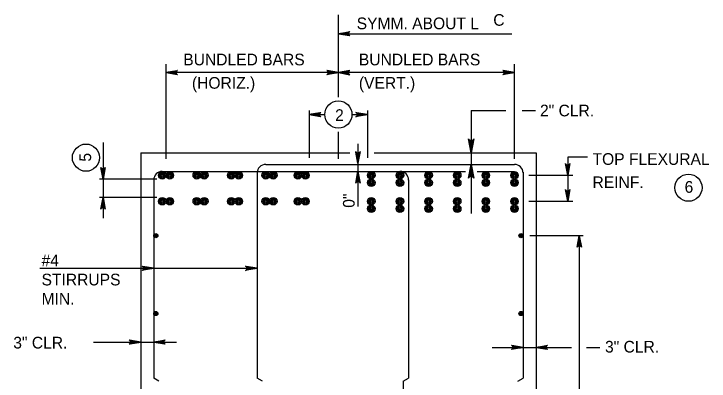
# Model space of a CAD drawing. Extents: x 646165 to 651486, y 296916 to 299292.
# Drawn here: x 649282.4 to 649461.1, y 298345.1 to 298439.4 of the extents above; entities that cross this region are included whole.
import ezdxf

# ---------------------------------------------------------------- set-up
doc = ezdxf.new("R2010")
doc.units = 0
for name, color, linetype in [('50', 7, 'Continuous'), ('51', 7, 'Continuous'), ('52', 7, 'Continuous'), ('53', 7, 'Continuous'), ('54', 7, 'Continuous')]:
    doc.layers.add(name, color=color, linetype=linetype)

msp = doc.modelspace()

# ---------------------------------------------------------------- linework, layer by layer
at = {"layer": '50'}
for p, q in [((649365.81, 298418.04), (649365.81, 298439.12)), ((649321.51, 298402.23), (649321.51, 298426.49)), ((649411.08, 298402.23), (649411.08, 298426.49)), ((649365.81, 298402.23), (649365.81, 298409.12))]:
    msp.add_line(p, q, dxfattribs=at)
at = {"layer": '51'}
for p, q in [((649315.01, 298403.73), (649315.01, 298241.19)), ((649315.01, 298403.73), (649368.73, 298403.73)), ((649374.99, 298403.73), (649416.61, 298403.73)), ((649416.61, 298403.73), (649416.61, 298241.19))]:
    msp.add_line(p, q, dxfattribs=at)
at = {"layer": '52'}
for p, q in [((649365.81, 298434.32), (649410.42, 298434.32)), ((649411.08, 298424.35), (649321.51, 298424.35)), ((649358.32, 298414.56), (649358.32, 298402.41)), ((649358.32, 298413.56), (649362.31, 298413.56)), ((649369.31, 298413.56), (649373.3, 298413.56)), ((649373.3, 298414.56), (649373.3, 298402.41)), ((649399.94, 298414.6), (649399.94, 298403.73)), ((649399.94, 298414.6), (649408.83, 298414.6)), ((649413.03, 298414.6), (649416.52, 298414.6)), ((649305.31, 298406.36), (649305.31, 298386.92)), ((649370.82, 298406), (649370.82, 298389.93)), ((649399.94, 298403.73), (649399.94, 298400.77)), ((649429.87, 298402.64), (649424.76, 298402.64)), ((649424.76, 298402.64), (649424.76, 298391.31)), ((649399.94, 298400.77), (649399.94, 298388.18)), ((649319.12, 298397.01), (649304.37, 298397.01)), ((649414.79, 298397.97), (649426.09, 298397.97)), ((649319.12, 298392.27), (649304.37, 298392.27)), ((649414.79, 298391.31), (649426.09, 298391.31)), ((649428.77, 298382.46), (649415.01, 298382.46)), ((649427.73, 298382.46), (649427.73, 298325.55)), ((649289.07, 298374.08), (649344.94, 298374.08)), ((649302.88, 298355.12), (649324.22, 298355.12)), ((649405.35, 298353.77), (649425.77, 298353.77)), ((649429.55, 298353.77), (649433.03, 298353.77))]:
    msp.add_line(p, q, dxfattribs=at)
for points in [[(649365.81, 298434.32), (649368.79, 298434.88), (649368.68, 298434.8), (649368.56, 298434.72), (649368.5, 298434.62), (649368.44, 298434.52), (649368.43, 298434.42), (649368.41, 298434.32), (649368.43, 298434.22), (649368.44, 298434.12), (649368.5, 298434.02), (649368.56, 298433.92), (649368.68, 298433.84), (649368.79, 298433.76), (649365.81, 298434.32), (649368.68, 298433.84), (649368.56, 298433.92), (649365.81, 298434.32), (649368.5, 298434.02), (649368.44, 298434.12), (649365.81, 298434.32), (649368.43, 298434.22), (649368.41, 298434.32), (649365.81, 298434.32), (649368.43, 298434.42), (649368.44, 298434.52), (649365.81, 298434.32), (649368.5, 298434.62), (649368.56, 298434.72), (649365.81, 298434.32), (649368.68, 298434.8)], [(649321.51, 298424.35), (649324.49, 298424.91), (649324.38, 298424.83), (649324.26, 298424.75), (649324.2, 298424.65), (649324.14, 298424.55), (649324.13, 298424.45), (649324.11, 298424.35), (649324.13, 298424.25), (649324.14, 298424.15), (649324.2, 298424.05), (649324.26, 298423.95), (649324.38, 298423.87), (649324.49, 298423.79), (649321.51, 298424.35), (649324.38, 298423.87), (649324.26, 298423.95), (649321.51, 298424.35), (649324.2, 298424.05), (649324.14, 298424.15), (649321.51, 298424.35), (649324.13, 298424.25), (649324.11, 298424.35), (649321.51, 298424.35), (649324.13, 298424.45), (649324.14, 298424.55), (649321.51, 298424.35), (649324.2, 298424.65), (649324.26, 298424.75), (649321.51, 298424.35), (649324.38, 298424.83)], [(649365.81, 298424.35), (649362.83, 298423.79), (649362.94, 298423.87), (649363.06, 298423.95), (649363.11, 298424.05), (649363.17, 298424.15), (649363.19, 298424.25), (649363.21, 298424.35), (649363.19, 298424.45), (649363.17, 298424.55), (649363.11, 298424.65), (649363.06, 298424.75), (649362.94, 298424.83), (649362.83, 298424.91), (649365.81, 298424.35), (649362.94, 298424.83), (649363.06, 298424.75), (649365.81, 298424.35), (649363.11, 298424.65), (649363.17, 298424.55), (649365.81, 298424.35), (649363.19, 298424.45), (649363.21, 298424.35), (649365.81, 298424.35), (649363.19, 298424.25), (649363.17, 298424.15), (649365.81, 298424.35), (649363.11, 298424.05), (649363.06, 298423.95), (649365.81, 298424.35), (649362.94, 298423.87)], [(649365.81, 298424.35), (649368.79, 298423.79), (649368.68, 298423.87), (649368.56, 298423.95), (649368.5, 298424.05), (649368.44, 298424.15), (649368.43, 298424.25), (649368.41, 298424.35), (649368.43, 298424.45), (649368.44, 298424.55), (649368.5, 298424.65), (649368.56, 298424.75), (649368.68, 298424.83), (649368.79, 298424.91), (649365.81, 298424.35), (649368.68, 298424.83), (649368.56, 298424.75), (649365.81, 298424.35), (649368.5, 298424.65), (649368.44, 298424.55), (649365.81, 298424.35), (649368.43, 298424.45), (649368.41, 298424.35), (649365.81, 298424.35), (649368.43, 298424.25), (649368.44, 298424.15), (649365.81, 298424.35), (649368.5, 298424.05), (649368.56, 298423.95), (649365.81, 298424.35), (649368.68, 298423.87)], [(649411.08, 298424.35), (649408.09, 298423.79), (649408.21, 298423.87), (649408.32, 298423.95), (649408.38, 298424.05), (649408.44, 298424.15), (649408.46, 298424.25), (649408.48, 298424.35), (649408.46, 298424.45), (649408.44, 298424.55), (649408.38, 298424.65), (649408.32, 298424.75), (649408.21, 298424.83), (649408.09, 298424.91), (649411.08, 298424.35), (649408.21, 298424.83), (649408.32, 298424.75), (649411.08, 298424.35), (649408.38, 298424.65), (649408.44, 298424.55), (649411.08, 298424.35), (649408.46, 298424.45), (649408.48, 298424.35), (649411.08, 298424.35), (649408.46, 298424.25), (649408.44, 298424.15), (649411.08, 298424.35), (649408.38, 298424.05), (649408.32, 298423.95), (649411.08, 298424.35), (649408.21, 298423.87)], [(649358.32, 298413.56), (649361.3, 298414.12), (649361.19, 298414.04), (649361.07, 298413.96), (649361.01, 298413.86), (649360.95, 298413.76), (649360.94, 298413.66), (649360.92, 298413.56), (649360.94, 298413.46), (649360.95, 298413.36), (649361.01, 298413.26), (649361.07, 298413.16), (649361.19, 298413.08), (649361.3, 298413), (649358.32, 298413.56), (649361.19, 298413.08), (649361.07, 298413.16), (649358.32, 298413.56), (649361.01, 298413.26), (649360.95, 298413.36), (649358.32, 298413.56), (649360.94, 298413.46), (649360.92, 298413.56), (649358.32, 298413.56), (649360.94, 298413.66), (649360.95, 298413.76), (649358.32, 298413.56), (649361.01, 298413.86), (649361.07, 298413.96), (649358.32, 298413.56), (649361.19, 298414.04)], [(649373.3, 298413.56), (649370.31, 298413), (649370.43, 298413.08), (649370.54, 298413.16), (649370.6, 298413.26), (649370.66, 298413.36), (649370.68, 298413.46), (649370.7, 298413.56), (649370.68, 298413.66), (649370.66, 298413.76), (649370.6, 298413.86), (649370.54, 298413.96), (649370.43, 298414.04), (649370.31, 298414.12), (649373.3, 298413.56), (649370.43, 298414.04), (649370.54, 298413.96), (649373.3, 298413.56), (649370.6, 298413.86), (649370.66, 298413.76), (649373.3, 298413.56), (649370.68, 298413.66), (649370.7, 298413.56), (649373.3, 298413.56), (649370.68, 298413.46), (649370.66, 298413.36), (649373.3, 298413.56), (649370.6, 298413.26), (649370.54, 298413.16), (649373.3, 298413.56), (649370.43, 298413.08)], [(649399.94, 298403.73), (649399.27, 298407.31), (649399.36, 298407.17), (649399.46, 298407.03), (649399.58, 298406.96), (649399.7, 298406.89), (649399.82, 298406.87), (649399.94, 298406.85), (649400.06, 298406.87), (649400.18, 298406.89), (649400.3, 298406.96), (649400.42, 298407.03), (649400.51, 298407.17), (649400.61, 298407.31), (649399.94, 298403.73), (649400.51, 298407.17), (649400.42, 298407.03), (649399.94, 298403.73), (649400.3, 298406.96), (649400.18, 298406.89), (649399.94, 298403.73), (649400.06, 298406.87), (649399.94, 298406.85), (649399.94, 298403.73), (649399.82, 298406.87), (649399.7, 298406.89), (649399.94, 298403.73), (649399.58, 298406.96), (649399.46, 298407.03), (649399.94, 298403.73), (649399.36, 298407.17)], [(649370.82, 298401.06), (649370.26, 298404.04), (649370.34, 298403.93), (649370.42, 298403.81), (649370.52, 298403.75), (649370.62, 298403.7), (649370.72, 298403.68), (649370.82, 298403.66), (649370.92, 298403.68), (649371.02, 298403.7), (649371.12, 298403.75), (649371.22, 298403.81), (649371.3, 298403.93), (649371.38, 298404.04), (649370.82, 298401.06), (649371.3, 298403.93), (649371.22, 298403.81), (649370.82, 298401.06), (649371.12, 298403.75), (649371.02, 298403.7), (649370.82, 298401.06), (649370.92, 298403.68), (649370.82, 298403.66), (649370.82, 298401.06), (649370.72, 298403.68), (649370.62, 298403.7), (649370.82, 298401.06), (649370.52, 298403.75), (649370.42, 298403.81), (649370.82, 298401.06), (649370.34, 298403.93)], [(649399.94, 298400.77), (649400.61, 298397.19), (649400.51, 298397.33), (649400.42, 298397.47), (649400.3, 298397.54), (649400.18, 298397.61), (649400.06, 298397.63), (649399.94, 298397.65), (649399.82, 298397.63), (649399.7, 298397.61), (649399.58, 298397.54), (649399.46, 298397.47), (649399.36, 298397.33), (649399.27, 298397.19), (649399.94, 298400.77), (649399.36, 298397.33), (649399.46, 298397.47), (649399.94, 298400.77), (649399.58, 298397.54), (649399.7, 298397.61), (649399.94, 298400.77), (649399.82, 298397.63), (649399.94, 298397.65), (649399.94, 298400.77), (649400.06, 298397.63), (649400.18, 298397.61), (649399.94, 298400.77), (649400.3, 298397.54), (649400.42, 298397.47), (649399.94, 298400.77), (649400.51, 298397.33)], [(649424.76, 298397.97), (649424.2, 298400.95), (649424.28, 298400.84), (649424.36, 298400.73), (649424.46, 298400.67), (649424.56, 298400.61), (649424.66, 298400.59), (649424.76, 298400.57), (649424.86, 298400.59), (649424.96, 298400.61), (649425.06, 298400.67), (649425.16, 298400.73), (649425.24, 298400.84), (649425.32, 298400.95), (649424.76, 298397.97), (649425.24, 298400.84), (649425.16, 298400.73), (649424.76, 298397.97), (649425.06, 298400.67), (649424.96, 298400.61), (649424.76, 298397.97), (649424.86, 298400.59), (649424.76, 298400.57), (649424.76, 298397.97), (649424.66, 298400.59), (649424.56, 298400.61), (649424.76, 298397.97), (649424.46, 298400.67), (649424.36, 298400.73), (649424.76, 298397.97), (649424.28, 298400.84)], [(649305.31, 298397.01), (649304.75, 298399.99), (649304.83, 298399.87), (649304.91, 298399.76), (649305.01, 298399.7), (649305.11, 298399.64), (649305.21, 298399.62), (649305.31, 298399.61), (649305.41, 298399.62), (649305.51, 298399.64), (649305.61, 298399.7), (649305.71, 298399.76), (649305.79, 298399.87), (649305.87, 298399.99), (649305.31, 298397.01), (649305.79, 298399.87), (649305.71, 298399.76), (649305.31, 298397.01), (649305.61, 298399.7), (649305.51, 298399.64), (649305.31, 298397.01), (649305.41, 298399.62), (649305.31, 298399.61), (649305.31, 298397.01), (649305.21, 298399.62), (649305.11, 298399.64), (649305.31, 298397.01), (649305.01, 298399.7), (649304.91, 298399.76), (649305.31, 298397.01), (649304.83, 298399.87)], [(649370.82, 298398.94), (649371.38, 298395.96), (649371.3, 298396.07), (649371.22, 298396.19), (649371.12, 298396.25), (649371.02, 298396.3), (649370.92, 298396.32), (649370.82, 298396.34), (649370.72, 298396.32), (649370.62, 298396.3), (649370.52, 298396.25), (649370.42, 298396.19), (649370.34, 298396.07), (649370.26, 298395.96), (649370.82, 298398.94), (649370.34, 298396.07), (649370.42, 298396.19), (649370.82, 298398.94), (649370.52, 298396.25), (649370.62, 298396.3), (649370.82, 298398.94), (649370.72, 298396.32), (649370.82, 298396.34), (649370.82, 298398.94), (649370.92, 298396.32), (649371.02, 298396.3), (649370.82, 298398.94), (649371.12, 298396.25), (649371.22, 298396.19), (649370.82, 298398.94), (649371.3, 298396.07)], [(649424.76, 298391.31), (649424.2, 298394.29), (649424.28, 298394.17), (649424.36, 298394.06), (649424.46, 298394), (649424.56, 298393.94), (649424.66, 298393.92), (649424.76, 298393.91), (649424.86, 298393.92), (649424.96, 298393.94), (649425.06, 298394), (649425.16, 298394.06), (649425.24, 298394.17), (649425.32, 298394.29), (649424.76, 298391.31), (649425.24, 298394.17), (649425.16, 298394.06), (649424.76, 298391.31), (649425.06, 298394), (649424.96, 298393.94), (649424.76, 298391.31), (649424.86, 298393.92), (649424.76, 298393.91), (649424.76, 298391.31), (649424.66, 298393.92), (649424.56, 298393.94), (649424.76, 298391.31), (649424.46, 298394), (649424.36, 298394.06), (649424.76, 298391.31), (649424.28, 298394.17)], [(649305.31, 298392.27), (649305.87, 298389.29), (649305.79, 298389.4), (649305.71, 298389.52), (649305.61, 298389.58), (649305.51, 298389.64), (649305.41, 298389.66), (649305.31, 298389.67), (649305.21, 298389.66), (649305.11, 298389.64), (649305.01, 298389.58), (649304.91, 298389.52), (649304.83, 298389.4), (649304.75, 298389.29), (649305.31, 298392.27), (649304.83, 298389.4), (649304.91, 298389.52), (649305.31, 298392.27), (649305.01, 298389.58), (649305.11, 298389.64), (649305.31, 298392.27), (649305.21, 298389.66), (649305.31, 298389.67), (649305.31, 298392.27), (649305.41, 298389.66), (649305.51, 298389.64), (649305.31, 298392.27), (649305.61, 298389.58), (649305.71, 298389.52), (649305.31, 298392.27), (649305.79, 298389.4)], [(649427.73, 298382.46), (649428.29, 298379.48), (649428.21, 298379.59), (649428.13, 298379.71), (649428.03, 298379.77), (649427.93, 298379.83), (649427.83, 298379.84), (649427.73, 298379.86), (649427.63, 298379.84), (649427.53, 298379.83), (649427.43, 298379.77), (649427.33, 298379.71), (649427.25, 298379.59), (649427.17, 298379.48), (649427.73, 298382.46), (649427.25, 298379.59), (649427.33, 298379.71), (649427.73, 298382.46), (649427.43, 298379.77), (649427.53, 298379.83), (649427.73, 298382.46), (649427.63, 298379.84), (649427.73, 298379.86), (649427.73, 298382.46), (649427.83, 298379.84), (649427.93, 298379.83), (649427.73, 298382.46), (649428.03, 298379.77), (649428.13, 298379.71), (649427.73, 298382.46), (649428.21, 298379.59)], [(649318.34, 298374.08), (649315.36, 298373.52), (649315.47, 298373.6), (649315.59, 298373.68), (649315.65, 298373.78), (649315.71, 298373.88), (649315.72, 298373.98), (649315.74, 298374.08), (649315.72, 298374.18), (649315.71, 298374.28), (649315.65, 298374.38), (649315.59, 298374.48), (649315.47, 298374.56), (649315.36, 298374.64), (649318.34, 298374.08), (649315.47, 298374.56), (649315.59, 298374.48), (649318.34, 298374.08), (649315.65, 298374.38), (649315.71, 298374.28), (649318.34, 298374.08), (649315.72, 298374.18), (649315.74, 298374.08), (649318.34, 298374.08), (649315.72, 298373.98), (649315.71, 298373.88), (649318.34, 298374.08), (649315.65, 298373.78), (649315.59, 298373.68), (649318.34, 298374.08), (649315.47, 298373.6)], [(649344.94, 298374.08), (649341.96, 298373.52), (649342.07, 298373.6), (649342.19, 298373.68), (649342.25, 298373.78), (649342.31, 298373.88), (649342.32, 298373.98), (649342.34, 298374.08), (649342.32, 298374.18), (649342.31, 298374.28), (649342.25, 298374.38), (649342.19, 298374.48), (649342.07, 298374.56), (649341.96, 298374.64), (649344.94, 298374.08), (649342.07, 298374.56), (649342.19, 298374.48), (649344.94, 298374.08), (649342.25, 298374.38), (649342.31, 298374.28), (649344.94, 298374.08), (649342.32, 298374.18), (649342.34, 298374.08), (649344.94, 298374.08), (649342.32, 298373.98), (649342.31, 298373.88), (649344.94, 298374.08), (649342.25, 298373.78), (649342.19, 298373.68), (649344.94, 298374.08), (649342.07, 298373.6)], [(649315.01, 298355.12), (649312.03, 298354.57), (649312.14, 298354.65), (649312.26, 298354.72), (649312.31, 298354.82), (649312.37, 298354.92), (649312.39, 298355.02), (649312.41, 298355.12), (649312.39, 298355.22), (649312.37, 298355.32), (649312.31, 298355.42), (649312.26, 298355.52), (649312.14, 298355.6), (649312.03, 298355.68), (649315.01, 298355.12), (649312.14, 298355.6), (649312.26, 298355.52), (649315.01, 298355.12), (649312.31, 298355.42), (649312.37, 298355.32), (649315.01, 298355.12), (649312.39, 298355.22), (649312.41, 298355.12), (649315.01, 298355.12), (649312.39, 298355.02), (649312.37, 298354.92), (649315.01, 298355.12), (649312.31, 298354.82), (649312.26, 298354.72), (649315.01, 298355.12), (649312.14, 298354.65)], [(649318.34, 298355.12), (649321.32, 298355.68), (649321.21, 298355.6), (649321.09, 298355.52), (649321.04, 298355.42), (649320.98, 298355.32), (649320.96, 298355.22), (649320.94, 298355.12), (649320.96, 298355.02), (649320.98, 298354.92), (649321.04, 298354.82), (649321.09, 298354.72), (649321.21, 298354.65), (649321.32, 298354.57), (649318.34, 298355.12), (649321.21, 298354.65), (649321.09, 298354.72), (649318.34, 298355.12), (649321.04, 298354.82), (649320.98, 298354.92), (649318.34, 298355.12), (649320.96, 298355.02), (649320.94, 298355.12), (649318.34, 298355.12), (649320.96, 298355.22), (649320.98, 298355.32), (649318.34, 298355.12), (649321.04, 298355.42), (649321.09, 298355.52), (649318.34, 298355.12), (649321.21, 298355.6)], [(649413.27, 298353.77), (649410.29, 298353.21), (649410.41, 298353.29), (649410.52, 298353.37), (649410.58, 298353.47), (649410.64, 298353.57), (649410.66, 298353.67), (649410.68, 298353.77), (649410.66, 298353.87), (649410.64, 298353.97), (649410.58, 298354.07), (649410.52, 298354.17), (649410.41, 298354.25), (649410.29, 298354.33), (649413.27, 298353.77), (649410.41, 298354.25), (649410.52, 298354.17), (649413.27, 298353.77), (649410.58, 298354.07), (649410.64, 298353.97), (649413.27, 298353.77), (649410.66, 298353.87), (649410.68, 298353.77), (649413.27, 298353.77), (649410.66, 298353.67), (649410.64, 298353.57), (649413.27, 298353.77), (649410.58, 298353.47), (649410.52, 298353.37), (649413.27, 298353.77), (649410.41, 298353.29)], [(649416.61, 298353.77), (649419.59, 298354.33), (649419.48, 298354.25), (649419.36, 298354.17), (649419.3, 298354.07), (649419.24, 298353.97), (649419.23, 298353.87), (649419.21, 298353.77), (649419.23, 298353.67), (649419.24, 298353.57), (649419.3, 298353.47), (649419.36, 298353.37), (649419.48, 298353.29), (649419.59, 298353.21), (649416.61, 298353.77), (649419.48, 298353.29), (649419.36, 298353.37), (649416.61, 298353.77), (649419.3, 298353.47), (649419.24, 298353.57), (649416.61, 298353.77), (649419.23, 298353.67), (649419.21, 298353.77), (649416.61, 298353.77), (649419.23, 298353.87), (649419.24, 298353.97), (649416.61, 298353.77), (649419.3, 298354.07), (649419.36, 298354.17), (649416.61, 298353.77), (649419.48, 298354.25)]]:
    msp.add_lwpolyline(points, dxfattribs=at)
for centre in [(649365.81, 298413.56), (649300.93, 298402.49), (649455.79, 298394.78)]:
    msp.add_circle(centre, 3.5, dxfattribs=at)
at = {"layer": '54'}
for p, q in [((649347.14, 298400.77), (649411.08, 298400.77)), ((649320.54, 298398.94), (649398.51, 298398.94)), ((649344.94, 298398.57), (649344.94, 298345.9)), ((649401.5, 298398.94), (649411.08, 298398.94)), ((649413.27, 298398.76), (649413.27, 298345.9)), ((649383.83, 298396.81), (649383.83, 298345.9)), ((649318.34, 298396.74), (649318.34, 298345.9)), ((649319.67, 298345.13), (649318.34, 298345.9)), ((649346.27, 298345.13), (649344.94, 298345.9)), ((649382.5, 298345.13), (649383.83, 298345.9)), ((649382.5, 298345.13), (649382.5, 298300.46)), ((649411.94, 298345.13), (649413.27, 298345.9))]:
    msp.add_line(p, q, dxfattribs=at)
for centre, radius in [((649320.54, 298397.97), 0.967), ((649320.54, 298397.97), 0.725), ((649322.48, 298397.97), 0.967), ((649322.48, 298397.97), 0.725), ((649329.41, 298397.97), 0.967), ((649329.41, 298397.97), 0.725), ((649331.34, 298397.97), 0.967), ((649331.34, 298397.97), 0.725), ((649338.28, 298397.97), 0.967), ((649338.28, 298397.97), 0.725), ((649340.21, 298397.97), 0.967), ((649340.21, 298397.97), 0.725), ((649347.14, 298397.97), 0.967), ((649347.14, 298397.97), 0.725), ((649349.08, 298397.97), 0.967), ((649349.08, 298397.97), 0.725), ((649355.41, 298397.97), 0.967), ((649355.41, 298397.97), 0.725), ((649357.34, 298397.97), 0.967), ((649357.34, 298397.97), 0.725), ((649374.28, 298397.97), 0.967), ((649374.28, 298397.97), 0.725), ((649381.64, 298397.97), 0.967), ((649381.64, 298397.97), 0.725), ((649389, 298397.97), 0.967), ((649389, 298397.97), 0.725), ((649396.36, 298397.97), 0.967), ((649396.36, 298397.97), 0.725), ((649403.72, 298397.97), 0.967), ((649403.72, 298397.97), 0.725), ((649411.08, 298397.97), 0.967), ((649411.08, 298397.97), 0.725), ((649320.54, 298397.97), 0.483), ((649320.54, 298397.97), 0.242), ((649322.48, 298397.97), 0.483), ((649322.48, 298397.97), 0.242), ((649329.41, 298397.97), 0.483), ((649329.41, 298397.97), 0.242), ((649331.34, 298397.97), 0.483), ((649331.34, 298397.97), 0.242), ((649338.28, 298397.97), 0.483), ((649338.28, 298397.97), 0.242), ((649340.21, 298397.97), 0.483), ((649340.21, 298397.97), 0.242), ((649347.14, 298397.97), 0.483), ((649347.14, 298397.97), 0.242), ((649349.08, 298397.97), 0.483), ((649349.08, 298397.97), 0.242), ((649355.41, 298397.97), 0.483), ((649355.41, 298397.97), 0.242), ((649357.34, 298397.97), 0.483), ((649357.34, 298397.97), 0.242), ((649374.28, 298396.04), 0.967), ((649374.28, 298396.04), 0.725), ((649374.28, 298397.97), 0.483), ((649374.28, 298397.97), 0.242), ((649381.64, 298396.04), 0.967), ((649381.64, 298396.04), 0.725), ((649381.64, 298397.97), 0.483), ((649381.64, 298397.97), 0.242), ((649389, 298396.04), 0.967), ((649389, 298396.04), 0.725), ((649389, 298397.97), 0.483), ((649389, 298397.97), 0.242), ((649396.36, 298396.04), 0.967), ((649396.36, 298396.04), 0.725), ((649396.36, 298397.97), 0.483), ((649396.36, 298397.97), 0.242), ((649403.72, 298396.04), 0.967), ((649403.72, 298396.04), 0.725), ((649403.72, 298397.97), 0.483), ((649403.72, 298397.97), 0.242), ((649411.08, 298396.04), 0.967), ((649411.08, 298396.04), 0.725), ((649411.08, 298397.97), 0.483), ((649411.08, 298397.97), 0.242), ((649374.28, 298396.04), 0.483), ((649374.28, 298396.04), 0.242), ((649381.64, 298396.04), 0.483), ((649381.64, 298396.04), 0.242), ((649389, 298396.04), 0.483), ((649389, 298396.04), 0.242), ((649396.36, 298396.04), 0.483), ((649396.36, 298396.04), 0.242), ((649403.72, 298396.04), 0.483), ((649403.72, 298396.04), 0.242), ((649411.08, 298396.04), 0.483), ((649411.08, 298396.04), 0.242), ((649320.54, 298391.31), 0.967), ((649320.54, 298391.31), 0.725), ((649320.54, 298391.31), 0.483), ((649320.54, 298391.31), 0.242), ((649322.48, 298391.31), 0.967), ((649322.48, 298391.31), 0.725), ((649322.48, 298391.31), 0.483), ((649322.48, 298391.31), 0.242), ((649329.41, 298391.31), 0.967), ((649329.41, 298391.31), 0.725), ((649329.41, 298391.31), 0.483), ((649329.41, 298391.31), 0.242), ((649331.34, 298391.31), 0.967), ((649331.34, 298391.31), 0.725), ((649331.34, 298391.31), 0.483), ((649331.34, 298391.31), 0.242), ((649338.28, 298391.31), 0.967), ((649338.28, 298391.31), 0.725), ((649338.28, 298391.31), 0.483), ((649338.28, 298391.31), 0.242), ((649340.21, 298391.31), 0.967), ((649340.21, 298391.31), 0.725), ((649340.21, 298391.31), 0.483), ((649340.21, 298391.31), 0.242), ((649347.14, 298391.31), 0.967), ((649347.14, 298391.31), 0.725), ((649347.14, 298391.31), 0.483), ((649347.14, 298391.31), 0.242), ((649349.08, 298391.31), 0.967), ((649349.08, 298391.31), 0.725), ((649349.08, 298391.31), 0.483), ((649349.08, 298391.31), 0.242), ((649355.41, 298391.31), 0.967), ((649355.41, 298391.31), 0.725), ((649355.41, 298391.31), 0.483), ((649355.41, 298391.31), 0.242), ((649357.34, 298391.31), 0.967), ((649357.34, 298391.31), 0.725), ((649357.34, 298391.31), 0.483), ((649357.34, 298391.31), 0.242), ((649374.28, 298391.31), 0.967), ((649374.28, 298391.31), 0.725), ((649374.28, 298391.31), 0.483), ((649374.28, 298391.31), 0.242), ((649381.64, 298391.31), 0.967), ((649381.64, 298391.31), 0.725), ((649381.64, 298391.31), 0.483), ((649381.64, 298391.31), 0.242), ((649389, 298391.31), 0.967), ((649389, 298391.31), 0.725), ((649389, 298391.31), 0.483), ((649389, 298391.31), 0.242), ((649396.36, 298391.31), 0.967), ((649396.36, 298391.31), 0.725), ((649396.36, 298391.31), 0.483), ((649396.36, 298391.31), 0.242), ((649403.72, 298391.31), 0.967), ((649403.72, 298391.31), 0.725), ((649403.72, 298391.31), 0.483), ((649403.72, 298391.31), 0.242), ((649411.08, 298391.31), 0.967), ((649411.08, 298391.31), 0.725), ((649411.08, 298391.31), 0.483), ((649411.08, 298391.31), 0.242), ((649374.28, 298389.37), 0.967), ((649374.28, 298389.37), 0.725), ((649374.28, 298389.37), 0.483), ((649381.64, 298389.37), 0.967), ((649381.64, 298389.37), 0.725), ((649381.64, 298389.37), 0.483), ((649389, 298389.37), 0.967), ((649389, 298389.37), 0.725), ((649389, 298389.37), 0.483), ((649396.36, 298389.37), 0.967), ((649396.36, 298389.37), 0.725), ((649396.36, 298389.37), 0.483), ((649403.72, 298389.37), 0.967), ((649403.72, 298389.37), 0.725), ((649403.72, 298389.37), 0.483), ((649411.08, 298389.37), 0.967), ((649411.08, 298389.37), 0.725), ((649411.08, 298389.37), 0.483), ((649374.28, 298389.37), 0.242), ((649381.64, 298389.37), 0.242), ((649389, 298389.37), 0.242), ((649396.36, 298389.37), 0.242), ((649403.72, 298389.37), 0.242), ((649411.08, 298389.37), 0.242), ((649318.87, 298382.46), 0.533), ((649318.87, 298382.46), 0.4), ((649318.87, 298382.46), 0.267), ((649318.87, 298382.46), 0.133), ((649412.74, 298382.46), 0.533), ((649412.74, 298382.46), 0.4), ((649412.74, 298382.46), 0.267), ((649412.74, 298382.46), 0.133), ((649318.87, 298362.46), 0.533), ((649318.87, 298362.46), 0.4), ((649412.74, 298362.46), 0.533), ((649412.74, 298362.46), 0.4), ((649318.87, 298362.46), 0.267), ((649318.87, 298362.46), 0.133), ((649412.74, 298362.46), 0.267), ((649412.74, 298362.46), 0.133)]:
    msp.add_circle(centre, radius, dxfattribs=at)
for centre, start, end in [((649347.14, 298398.57), 90, 180), ((649411.08, 298398.57), 0, 90), ((649320.54, 298396.74), 90, 180), ((649381.64, 298396.74), 0, 90)]:
    msp.add_arc(centre, 2.2, start, end, dxfattribs=at)

# ---------------------------------------------------------------- texts
at = {"layer": '53'}
for s, p in [('SYMM. ABOUT L', (649370.52, 298435.47)), ('C', (649405.63, 298436.35)), ('BUNDLED BARS', (649325.94, 298426.19)), ('BUNDLED BARS', (649371.08, 298426.19)), ('  (HORIZ.)', (649325.94, 298420.19)), ('(VERT.)', (649371.08, 298420.19)), ('2', (649364.97, 298411.91)), ('2" CLR.', (649417.64, 298413.09)), ('TOP FLEXURAL', (649431.14, 298400.64)), ('REINF.', (649431.14, 298394.67)), ('6', (649454.81, 298393.47)), ('#4', (649289.52, 298374.61)), ('STIRRUPS', (649289.52, 298369.69)), ('MIN.', (649289.52, 298364.77)), ('3" CLR.', (649282.25, 298353.49)), ('3" CLR.', (649434.35, 298352.45))]:
    msp.add_text(s, height=3, dxfattribs=at).set_placement(p)
for s, p in [('5', (649302.26, 298401.47)), ('0"', (649369.99, 298389.62))]:
    msp.add_text(s, height=3, rotation=90, dxfattribs=at).set_placement(p)

doc.saveas('drawing.dxf')
